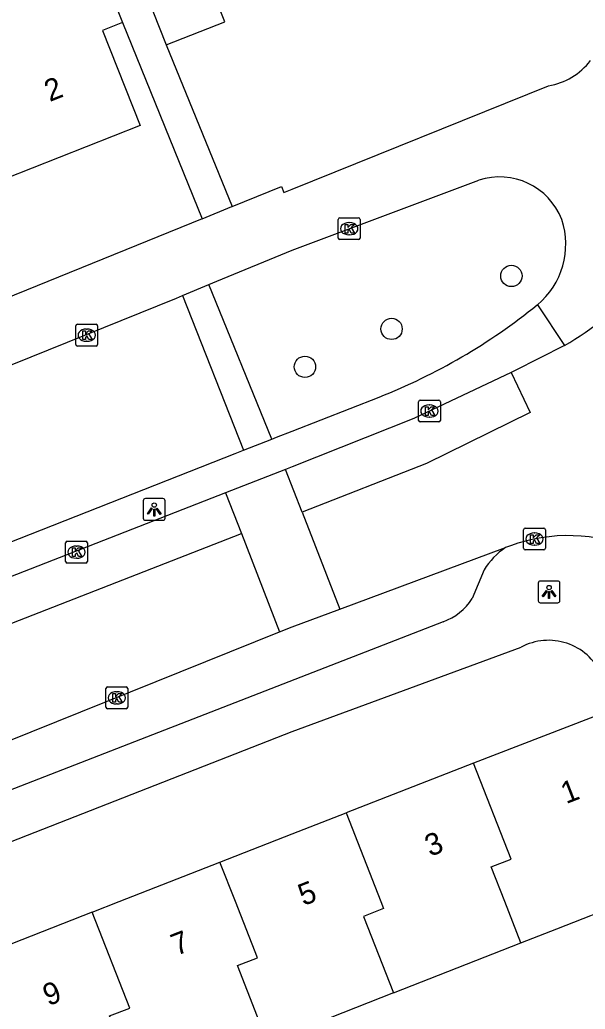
# Model space of a CAD drawing. Extents: x 162990 to 165007, y 383433 to 384336.
# Drawn here: x 163987.51 to 164013.45, y 383995.07 to 384040.43 of the extents above; entities that cross this region are included whole.
import ezdxf

# ---------------------------------------------------------------- set-up
doc = ezdxf.new("R2010")
doc.units = 0
for name, color, linetype in [('IMGEO_Boom', 7, 'Continuous'), ('IMGEO_Kolk', 7, 'Continuous'), ('IMGEO_Lichtpunt', 7, 'Continuous'), ('IMGEO_Pand', 7, 'Continuous'), ('IMGEO_Pand_nummerreeks', 7, 'Continuous'), ('IMGEO_Rijbaan_lokaal_open', 7, 'Continuous'), ('IMGEO_Voetpad_open', 7, 'Continuous')]:
    doc.layers.add(name, color=color, linetype=linetype)

msp = doc.modelspace()

# ---------------------------------------------------------------- linework, layer by layer
at = {"layer": 'IMGEO_Boom'}
for centre in [(164010.062, 384028.686), (164004.564, 384026.258), (164000.592, 384024.518)]:
    msp.add_circle(centre, 0.489, dxfattribs=at)
at = {"layer": 'IMGEO_Kolk'}
for p, q in [((164002.122, 384030.424), (164002.122, 384031.276)), ((164002.197, 384031.35), (164003.049, 384031.35)), ((164002.61, 384031.13), (164002.635, 384031.13)), ((164003.123, 384031.276), (164003.123, 384030.424)), ((164002.633, 384030.57), (164002.608, 384030.57)), ((164003.049, 384030.35), (164002.197, 384030.35)), ((163990.16, 384026.47), (163991.012, 384026.47)), ((163990.085, 384025.544), (163990.085, 384026.396)), ((163990.573, 384026.25), (163990.598, 384026.25)), ((163991.086, 384026.396), (163991.086, 384025.544)), ((163990.596, 384025.69), (163990.571, 384025.69)), ((163991.012, 384025.47), (163990.16, 384025.47)), ((164005.801, 384022.064), (164005.801, 384022.916)), ((164005.876, 384022.99), (164006.728, 384022.99)), ((164006.802, 384022.916), (164006.802, 384022.064)), ((164006.289, 384022.77), (164006.314, 384022.77)), ((164006.728, 384021.99), (164005.876, 384021.99)), ((164006.312, 384022.21), (164006.287, 384022.21)), ((164010.619, 384016.197), (164010.619, 384017.049)), ((164010.694, 384017.123), (164011.546, 384017.123)), ((164011.107, 384016.903), (164011.132, 384016.903)), ((164011.62, 384017.049), (164011.62, 384016.197)), ((163989.616, 384015.597), (163989.616, 384016.449)), ((163989.691, 384016.523), (163990.543, 384016.523)), ((163990.617, 384016.449), (163990.617, 384015.597)), ((163990.104, 384016.303), (163990.129, 384016.303)), ((164011.546, 384016.123), (164010.694, 384016.123)), ((164011.13, 384016.343), (164011.105, 384016.343)), ((163990.127, 384015.743), (163990.102, 384015.743)), ((163990.543, 384015.523), (163989.691, 384015.523)), ((163991.464, 384008.917), (163991.464, 384009.769)), ((163991.539, 384009.843), (163992.391, 384009.843)), ((163992.465, 384009.769), (163992.465, 384008.917)), ((163991.952, 384009.623), (163991.977, 384009.623)), ((163992.391, 384008.843), (163991.539, 384008.843)), ((163991.975, 384009.063), (163991.95, 384009.063))]:
    msp.add_line(p, q, dxfattribs=at)
for points in [[(164002.122, 384030.424), (164002.122, 384031.276)], [(164002.197, 384031.35), (164003.049, 384031.35)], [(164002.443, 384031.05), (164002.566, 384031.05), (164002.566, 384030.899), (164002.696, 384031.05), (164002.86, 384031.05), (164002.714, 384030.899), (164002.867, 384030.65), (164002.715, 384030.65), (164002.63, 384030.814), (164002.566, 384030.747), (164002.566, 384030.65), (164002.443, 384030.65), (164002.443, 384031.05)], [(164003.123, 384031.276), (164003.123, 384030.424)], [(164003.049, 384030.35), (164002.197, 384030.35)], [(163990.16, 384026.47), (163991.012, 384026.47)], [(163990.085, 384025.544), (163990.085, 384026.396)], [(163990.406, 384026.17), (163990.529, 384026.17), (163990.529, 384026.019), (163990.659, 384026.17), (163990.823, 384026.17), (163990.677, 384026.019), (163990.83, 384025.77), (163990.678, 384025.77), (163990.593, 384025.934), (163990.529, 384025.867), (163990.529, 384025.77), (163990.406, 384025.77), (163990.406, 384026.17)], [(163991.086, 384026.396), (163991.086, 384025.544)], [(163991.012, 384025.47), (163990.16, 384025.47)], [(164005.801, 384022.064), (164005.801, 384022.916)], [(164005.876, 384022.99), (164006.728, 384022.99)], [(164006.802, 384022.916), (164006.802, 384022.064)], [(164006.122, 384022.69), (164006.245, 384022.69), (164006.245, 384022.539), (164006.375, 384022.69), (164006.539, 384022.69), (164006.393, 384022.539), (164006.546, 384022.29), (164006.394, 384022.29), (164006.309, 384022.454), (164006.245, 384022.387), (164006.245, 384022.29), (164006.122, 384022.29), (164006.122, 384022.69)], [(164006.728, 384021.99), (164005.876, 384021.99)], [(164010.619, 384016.197), (164010.619, 384017.049)], [(164010.694, 384017.123), (164011.546, 384017.123)], [(164011.62, 384017.049), (164011.62, 384016.197)], [(163989.616, 384015.597), (163989.616, 384016.449)], [(163989.691, 384016.523), (163990.543, 384016.523)], [(163990.617, 384016.449), (163990.617, 384015.597)], [(164010.94, 384016.823), (164011.063, 384016.823), (164011.063, 384016.672), (164011.193, 384016.823), (164011.357, 384016.823), (164011.211, 384016.672), (164011.364, 384016.423), (164011.212, 384016.423), (164011.127, 384016.587), (164011.063, 384016.52), (164011.063, 384016.423), (164010.94, 384016.423), (164010.94, 384016.823)], [(163989.937, 384016.223), (163990.06, 384016.223), (163990.06, 384016.072), (163990.19, 384016.223), (163990.354, 384016.223), (163990.208, 384016.072), (163990.361, 384015.823), (163990.209, 384015.823), (163990.124, 384015.987), (163990.06, 384015.92), (163990.06, 384015.823), (163989.937, 384015.823), (163989.937, 384016.223)], [(164011.546, 384016.123), (164010.694, 384016.123)], [(163990.543, 384015.523), (163989.691, 384015.523)], [(163991.464, 384008.917), (163991.464, 384009.769)], [(163991.539, 384009.843), (163992.391, 384009.843)], [(163992.465, 384009.769), (163992.465, 384008.917)], [(163991.785, 384009.543), (163991.908, 384009.543), (163991.908, 384009.392), (163992.038, 384009.543), (163992.202, 384009.543), (163992.056, 384009.392), (163992.209, 384009.143), (163992.057, 384009.143), (163991.972, 384009.307), (163991.908, 384009.24), (163991.908, 384009.143), (163991.785, 384009.143), (163991.785, 384009.543)], [(163992.391, 384008.843), (163991.539, 384008.843)]]:
    msp.add_lwpolyline(points, dxfattribs=at)
for centre, start, end in [((164002.199, 384031.274), 91.552, 178.448), ((164002.199, 384031.274), 91.552, 178.448), ((164003.047, 384031.274), 1.552, 88.448), ((164003.047, 384031.274), 1.552, 88.448), ((164002.199, 384030.426), 181.552, 268.448), ((164002.199, 384030.426), 181.552, 268.448), ((164003.047, 384030.426), 271.552, 358.448), ((164003.047, 384030.426), 271.552, 358.448), ((163990.162, 384026.394), 91.552, 178.448), ((163990.162, 384026.394), 91.552, 178.448), ((163991.01, 384026.394), 1.552, 88.448), ((163991.01, 384026.394), 1.552, 88.448), ((163990.162, 384025.546), 181.552, 268.448), ((163990.162, 384025.546), 181.552, 268.448), ((163991.01, 384025.546), 271.552, 358.448), ((163991.01, 384025.546), 271.552, 358.448), ((164005.878, 384022.914), 91.552, 178.448), ((164005.878, 384022.914), 91.552, 178.448), ((164006.726, 384022.914), 1.552, 88.448), ((164006.726, 384022.914), 1.552, 88.448), ((164005.878, 384022.066), 181.552, 268.448), ((164005.878, 384022.066), 181.552, 268.448), ((164006.726, 384022.066), 271.552, 358.448), ((164006.726, 384022.066), 271.552, 358.448), ((164010.696, 384017.047), 91.552, 178.448), ((164010.696, 384017.047), 91.552, 178.448), ((164011.544, 384017.047), 1.552, 88.448), ((164011.544, 384017.047), 1.552, 88.448), ((163989.693, 384016.447), 91.552, 178.448), ((163989.693, 384016.447), 91.552, 178.448), ((163990.541, 384016.447), 1.552, 88.448), ((163990.541, 384016.447), 1.552, 88.448), ((164010.696, 384016.199), 181.552, 268.448), ((164010.696, 384016.199), 181.552, 268.448), ((164011.544, 384016.199), 271.552, 358.448), ((164011.544, 384016.199), 271.552, 358.448), ((163989.693, 384015.599), 181.552, 268.448), ((163989.693, 384015.599), 181.552, 268.448), ((163990.541, 384015.599), 271.552, 358.448), ((163990.541, 384015.599), 271.552, 358.448), ((163991.541, 384009.767), 91.552, 178.448), ((163991.541, 384009.767), 91.552, 178.448), ((163992.389, 384009.767), 1.552, 88.448), ((163992.389, 384009.767), 1.552, 88.448), ((163991.541, 384008.919), 181.552, 268.448), ((163991.541, 384008.919), 181.552, 268.448), ((163992.389, 384008.919), 271.552, 358.448), ((163992.389, 384008.919), 271.552, 358.448)]:
    msp.add_arc(centre, 0.0765, start, end, dxfattribs=at)
for centre, major_axis, ratio, start_param, end_param in [((164002.609, 384030.85), (-0.387, 0.002), 0.722429, 4.712389, 7.853982), ((164002.634, 384030.85), (-0.39, 0.002), 0.717154, 1.570796, 4.712389), ((163990.572, 384025.97), (-0.387, 0.002), 0.722429, 4.712389, 7.853982), ((163990.597, 384025.97), (-0.39, 0.002), 0.717154, 1.570796, 4.712389), ((164006.288, 384022.49), (-0.387, 0.002), 0.722429, 4.712389, 7.853982), ((164006.313, 384022.49), (-0.39, 0.002), 0.717154, 1.570796, 4.712389), ((164011.106, 384016.623), (-0.387, 0.002), 0.722429, 4.712389, 7.853982), ((164011.131, 384016.623), (-0.39, 0.002), 0.717154, 1.570796, 4.712389), ((163990.103, 384016.023), (-0.387, 0.002), 0.722429, 4.712389, 7.853982), ((163990.128, 384016.023), (-0.39, 0.002), 0.717154, 1.570796, 4.712389), ((163991.951, 384009.343), (-0.387, 0.002), 0.722429, 4.712389, 7.853982), ((163991.976, 384009.343), (-0.39, 0.002), 0.717154, 1.570796, 4.712389)]:
    msp.add_ellipse(centre, major_axis=major_axis, ratio=ratio, start_param=start_param, end_param=end_param, dxfattribs=at)
at = {"layer": 'IMGEO_Lichtpunt'}
for p, q in [((163993.18, 384018.382), (163993.18, 384017.575)), ((163993.18, 384018.382), (163993.18, 384017.575)), ((163994.082, 384018.477), (163993.274, 384018.477)), ((163994.082, 384018.477), (163993.274, 384018.477)), ((163994.176, 384017.575), (163994.176, 384018.382)), ((163994.176, 384017.575), (163994.176, 384018.382)), ((163993.274, 384017.481), (163994.082, 384017.481)), ((163993.274, 384017.481), (163994.082, 384017.481)), ((164012.191, 384014.697), (164011.383, 384014.697)), ((164012.191, 384014.697), (164011.383, 384014.697)), ((164011.289, 384014.602), (164011.289, 384013.795)), ((164011.289, 384014.602), (164011.289, 384013.795)), ((164012.285, 384013.795), (164012.285, 384014.602)), ((164012.285, 384013.795), (164012.285, 384014.602)), ((164011.383, 384013.701), (164012.191, 384013.701)), ((164011.383, 384013.701), (164012.191, 384013.701))]:
    msp.add_line(p, q, dxfattribs=at)
for points in [[(163993.554, 384018.046), (163993.593, 384018.018), (163993.405, 384017.756), (163993.367, 384017.783), (163993.554, 384018.046)], [(163993.656, 384017.998), (163993.703, 384017.998), (163993.703, 384017.676), (163993.656, 384017.676), (163993.656, 384017.998)], [(163993.766, 384018.018), (163993.804, 384018.045), (163993.991, 384017.783), (163993.952, 384017.755), (163993.766, 384018.018)], [(164011.663, 384014.266), (164011.702, 384014.238), (164011.514, 384013.976), (164011.476, 384014.003), (164011.663, 384014.266)], [(164011.765, 384014.218), (164011.812, 384014.218), (164011.812, 384013.896), (164011.765, 384013.896), (164011.765, 384014.218)], [(164011.875, 384014.238), (164011.913, 384014.265), (164012.1, 384014.003), (164012.061, 384013.975), (164011.875, 384014.238)]]:
    msp.add_lwpolyline(points, dxfattribs=at)
for centre in [(163993.679, 384018.18), (164011.788, 384014.4)]:
    msp.add_circle(centre, 0.0994, dxfattribs=at)
for centre, start, end in [((163993.274, 384018.382), 90, 180), ((163993.274, 384018.382), 90, 180), ((163994.082, 384018.382), 0, 90), ((163994.082, 384018.382), 0, 90), ((163993.274, 384017.575), 180, 270), ((163993.274, 384017.575), 180, 270), ((163994.082, 384017.575), 270, 0), ((163994.082, 384017.575), 270, 360), ((164011.383, 384014.602), 90, 180), ((164011.383, 384014.602), 90, 180), ((164012.191, 384014.602), 0, 90), ((164012.191, 384014.602), 0, 90), ((164011.383, 384013.795), 180, 270), ((164011.383, 384013.795), 180, 270), ((164012.191, 384013.795), 270, 0), ((164012.191, 384013.795), 270, 360)]:
    msp.add_arc(centre, 0.0946, start, end, dxfattribs=at)
at = {"layer": 'IMGEO_Pand'}
for points in [[(163994.227, 384039.274), (163996.914, 384040.338), (163995.073, 384044.987), (163994.745, 384045.814), (163992.058, 384044.75)], [(163992.058, 384044.75), (163992.386, 384043.923), (163994.227, 384039.274)], [(163990.834, 384043.786), (163992.218, 384040.299)], [(163992.218, 384040.299), (163991.312, 384039.94), (163993.038, 384035.589), (163986.845, 384033.132)], [(164014.738, 384008.825), (164008.327, 384006.341)], [(164008.327, 384006.341), (164002.477, 384004.075)], [(164010.497, 383998.11), (164009.754, 384000), (164009.128, 384001.59), (164010.053, 384001.95), (164008.327, 384006.341)], [(163996.693, 384001.816), (164000, 384003.115), (164002.477, 384004.075)], [(164002.477, 384004.075), (164004.078, 384000), (164004.202, 383999.684), (164003.277, 383999.324), (164004.657, 383995.816)], [(164010.497, 383998.11), (164012.14, 383998.755), (164015.335, 384000), (164016.798, 384000.57), (164015.607, 384003.682), (164016.566, 384004.048)], [(163990.831, 383999.513), (163992.07, 384000), (163996.693, 384001.816)], [(163998.878, 383993.545), (163997.493, 383997.065), (163998.418, 383997.425), (163997.406, 384000), (163996.693, 384001.816)], [(163990.831, 383999.513), (163984.797, 383997.143)], [(163993.016, 383991.243), (163991.631, 383994.762), (163992.556, 383995.122), (163990.831, 383999.513)], [(164004.657, 383995.816), (164010.497, 383998.11)], [(164004.657, 383995.816), (164000, 383993.986), (163998.878, 383993.545)]]:
    msp.add_lwpolyline(points, dxfattribs=at)
at = {"layer": 'IMGEO_Rijbaan_lokaal_open'}
for points in [[(164012.498, 384025.499), (164010.206, 384024.332), (164010.047, 384024.257)], [(164010.047, 384024.257), (164010.914, 384022.421), (164006.164, 384020.088), (164000.461, 384017.848)], [(163999.695, 384019.812), (163996.947, 384018.74)], [(164000.461, 384017.848), (163999.695, 384019.812)], [(163996.947, 384018.74), (163997.677, 384016.87)], [(164000.461, 384017.848), (164002.191, 384013.414)], [(163962.239, 384003.048), (163997.677, 384016.87)], [(163997.677, 384016.87), (163999.431, 384012.374)], [(164002.191, 384013.414), (164009.791, 384016.228)], [(164010.351, 384016.428), (164010.071, 384016.328), (164009.791, 384016.228)], [(163999.431, 384012.374), (164000, 384012.603), (164002.191, 384013.414)], [(163964.117, 383998.113), (163966.134, 383998.974), (163968.705, 384000), (163999.431, 384012.374)]]:
    msp.add_lwpolyline(points, dxfattribs=at)
for centre, radius, start, end in [((164007.404, 384034.658), 10.48, 299.0804, 347.1771), ((164012.674, 384008.906), 7.873, 64.3355, 107.1652)]:
    msp.add_arc(centre, radius, start, end, dxfattribs=at)
at = {"layer": 'IMGEO_Voetpad_open'}
for points in [[(163992.218, 384040.299), (163995.874, 384031.308)], [(163994.227, 384039.274), (163997.261, 384031.872)], [(163997.261, 384031.872), (163999.514, 384032.788), (163999.627, 384032.516), (164000, 384032.665), (164011.763, 384037.395)], [(163996.192, 384028.291), (163996.549, 384028.439), (164000, 384029.869), (164008.568, 384033.071)], [(163995.874, 384031.308), (163997.241, 384031.864), (163997.261, 384031.872)], [(163995.874, 384031.308), (163986.262, 384027.399), (163977.276, 384023.891)], [(163994.981, 384027.789), (163996.192, 384028.291)], [(163999.076, 384021.203), (163996.192, 384028.291)], [(163980.488, 384021.938), (163994.701, 384027.673), (163994.981, 384027.789)], [(163994.981, 384027.789), (163997.779, 384020.691)], [(164011.25, 384027.359), (164012.498, 384025.499)], [(164010.047, 384024.257), (164005.585, 384022.153), (164000, 384019.931), (163999.695, 384019.812)], [(163999.076, 384021.203), (163999.288, 384021.286), (164000, 384021.568), (164003.995, 384023.133)], [(163997.779, 384020.691), (163999.076, 384021.203)], [(163983.3, 384015), (163997.388, 384020.537), (163997.779, 384020.691)], [(163996.947, 384018.74), (163961.527, 384004.918)], [(164008.807, 384015.216), (164008.261, 384013.896)], [(164006.927, 384012.829), (163973.932, 384000), (163967.3, 383997.416)], [(163962.348, 383993.055), (163980.091, 384000), (164000, 384007.793), (164010.509, 384011.664)]]:
    msp.add_lwpolyline(points, dxfattribs=at)
for centre, radius, start, end in [((164011.185, 384040.534), 3.192, 280.4343, 321.7028), ((164009.52, 384030.163), 3.06, 21.2101, 108.1312), ((164008.938, 384030.14), 3.616, 309.7448, 18.2135), ((163993.773, 384049.022), 27.833, 291.5457, 308.8954), ((164011.7, 384013.387), 3.423, 123.9044, 147.703), ((164006.033, 384015.315), 2.642, 289.7911, 327.518), ((164011.765, 384009.324), 2.656, 24.9928, 118.2218)]:
    msp.add_arc(centre, radius, start, end, dxfattribs=at)

# ---------------------------------------------------------------- texts
at = {"layer": 'IMGEO_Pand_nummerreeks'}
for s, rotation, p in [('2', 21.6423, (163988.887, 384036.654)), ('1', 21.1901, (164012.568, 384004.466)), ('3', 21.1706, (164006.33, 384002.049)), ('5', 21.325, (164000.522, 383999.791)), ('7', 21.4458, (163994.697, 383997.508)), ('9', 21.4458, (163988.82, 383995.2))]:
    msp.add_text(s, height=1, rotation=rotation, dxfattribs=at).set_placement(p)

doc.saveas('drawing.dxf')
